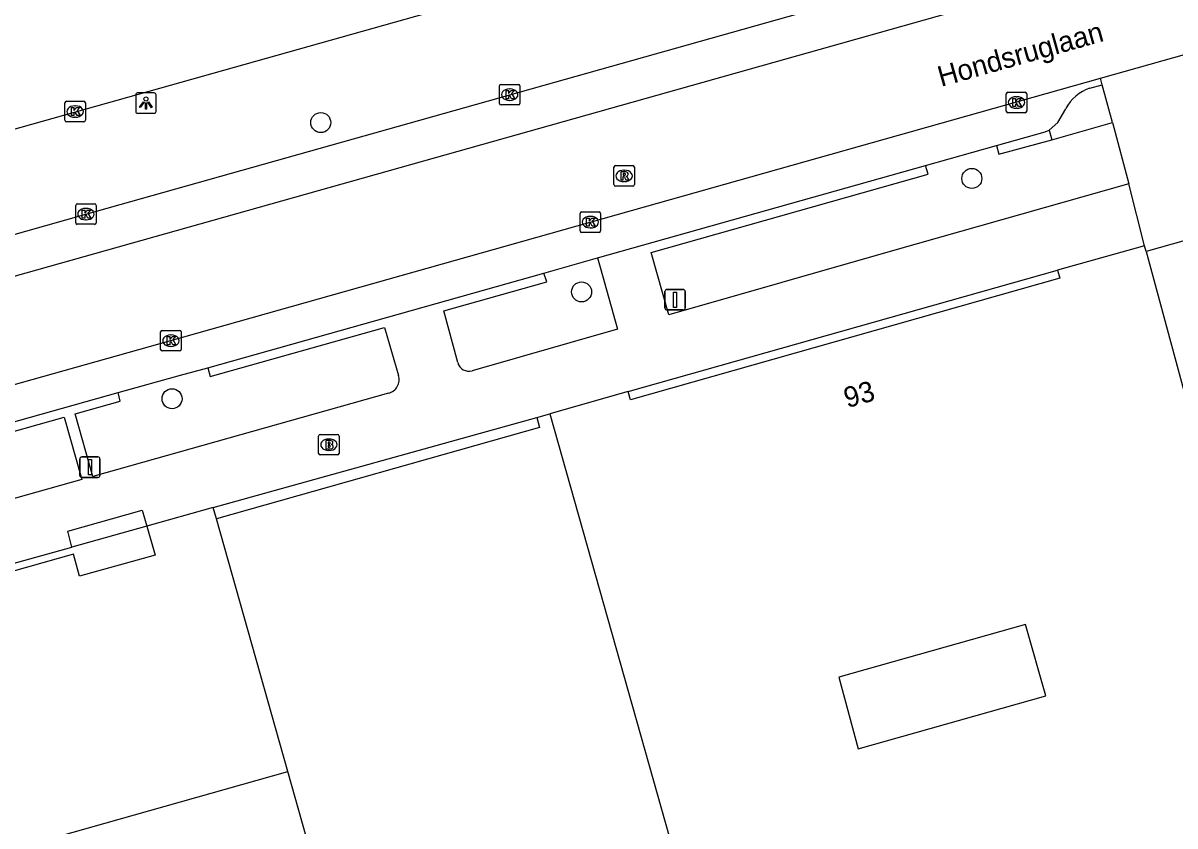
# Model space of a CAD drawing. Extents: x 159689 to 160786, y 387323 to 388339.
# Drawn here: x 159801.3 to 159857.6, y 388169.7 to 388209 of the extents above; entities that cross this region are included whole.
import ezdxf

# ---------------------------------------------------------------- set-up
doc = ezdxf.new("R2010")
doc.units = 0
for name, color, linetype in [('IMGEO_Boom', 7, 'Continuous'), ('IMGEO_Brandkraan', 7, 'Continuous'), ('IMGEO_Kolk', 7, 'Continuous'), ('IMGEO_Lichtpunt', 7, 'Continuous'), ('IMGEO_Openbare_ruimte_label', 7, 'Continuous'), ('IMGEO_Pand', 7, 'Continuous'), ('IMGEO_Pand_nummerreeks', 7, 'Continuous'), ('IMGEO_Parkeervlak_open', 7, 'Continuous'), ('IMGEO_Rijbaan_lokaal_open', 7, 'Continuous'), ('IMGEO_Rijbaan_regionaal_gesloten', 7, 'Continuous'), ('IMGEO_Rioolput', 7, 'Continuous'), ('IMGEO_Verkeersbordpaal', 7, 'Continuous'), ('IMGEO_Voetpad_open', 7, 'Continuous')]:
    doc.layers.add(name, color=color, linetype=linetype)

msp = doc.modelspace()

# ---------------------------------------------------------------- linework, layer by layer
at = {"layer": 'IMGEO_Boom'}
for centre in [(159815.888, 388204.115), (159847.712, 388201.385), (159828.636, 388195.841), (159808.618, 388190.623)]:
    msp.add_circle(centre, 0.489, dxfattribs=at)
at = {"layer": 'IMGEO_Brandkraan'}
for p, q in [((159815.858, 388188.875), (159816.71, 388188.875)), ((159815.783, 388187.949), (159815.783, 388188.801)), ((159816.271, 388188.655), (159816.296, 388188.655)), ((159816.784, 388188.801), (159816.784, 388187.949)), ((159816.71, 388187.875), (159815.858, 388187.875)), ((159816.294, 388188.095), (159816.269, 388188.095))]:
    msp.add_line(p, q, dxfattribs=at)
for points in [[(159815.858, 388188.875), (159816.71, 388188.875)], [(159815.783, 388187.949), (159815.783, 388188.801)], [(159816.131, 388188.575), (159816.131, 388188.175), (159816.344, 388188.175)], [(159816.362, 388188.575), (159816.131, 388188.575)], [(159816.31, 388188.494), (159816.256, 388188.494), (159816.256, 388188.418)], [(159816.256, 388188.418), (159816.309, 388188.418)], [(159816.318, 388188.342), (159816.256, 388188.342), (159816.256, 388188.261)], [(159816.256, 388188.261), (159816.318, 388188.261)], [(159816.784, 388188.801), (159816.784, 388187.949)], [(159816.71, 388187.875), (159815.858, 388187.875)]]:
    msp.add_lwpolyline(points, dxfattribs=at)
for centre, radius, start, end in [((159815.86, 388188.799), 0.0765, 91.552, 178.448), ((159815.86, 388188.799), 0.0765, 91.552, 178.448), ((159816.708, 388188.799), 0.0765, 1.552, 88.448), ((159816.708, 388188.799), 0.0765, 1.552, 88.448), ((159816.311, 388188.456), 0.0379, 267.8285, 90.9355), ((159816.319, 388188.301), 0.0404, 269.8759, 90.5077), ((159816.366, 388188.43), 0.145, 59.4692, 91.5367), ((159816.391, 388188.477), 0.0922, 285.5137, 58.1501), ((159816.396, 388188.285), 0.105, 301.3115, 78.989), ((159815.86, 388187.951), 0.0765, 181.552, 268.448), ((159815.86, 388187.951), 0.0765, 181.552, 268.448), ((159816.35, 388188.426), 0.251, 268.6676, 293.5347), ((159816.708, 388187.951), 0.0765, 271.552, 358.448), ((159816.708, 388187.951), 0.0765, 271.552, 358.448)]:
    msp.add_arc(centre, radius, start, end, dxfattribs=at)
for centre, major_axis, ratio, start_param, end_param in [((159816.27, 388188.375), (-0.387, 0.002), 0.722429, 4.712389, 7.853982), ((159816.295, 388188.375), (-0.39, 0.002), 0.717154, 1.570796, 4.712389)]:
    msp.add_ellipse(centre, major_axis=major_axis, ratio=ratio, start_param=start_param, end_param=end_param, dxfattribs=at)
at = {"layer": 'IMGEO_Kolk'}
for p, q in [((159824.624, 388205.053), (159824.624, 388205.905)), ((159824.699, 388205.979), (159825.551, 388205.979)), ((159825.112, 388205.759), (159825.137, 388205.759)), ((159825.625, 388205.905), (159825.625, 388205.053)), ((159803.456, 388205.153), (159804.308, 388205.153)), ((159825.135, 388205.199), (159825.11, 388205.199)), ((159849.394, 388204.67), (159849.394, 388205.522)), ((159849.469, 388205.596), (159850.321, 388205.596)), ((159849.882, 388205.376), (159849.907, 388205.376)), ((159850.395, 388205.522), (159850.395, 388204.67)), ((159803.381, 388204.227), (159803.381, 388205.079)), ((159803.869, 388204.933), (159803.894, 388204.933)), ((159804.382, 388205.079), (159804.382, 388204.227)), ((159825.551, 388204.979), (159824.699, 388204.979)), ((159850.321, 388204.596), (159849.469, 388204.596)), ((159849.905, 388204.816), (159849.88, 388204.816)), ((159804.308, 388204.153), (159803.456, 388204.153)), ((159803.892, 388204.373), (159803.867, 388204.373)), ((159803.983, 388200.143), (159804.835, 388200.143)), ((159803.908, 388199.217), (159803.908, 388200.069)), ((159804.396, 388199.923), (159804.421, 388199.923)), ((159804.909, 388200.069), (159804.909, 388199.217)), ((159828.563, 388198.824), (159828.563, 388199.676)), ((159828.638, 388199.75), (159829.49, 388199.75)), ((159829.051, 388199.53), (159829.076, 388199.53)), ((159829.564, 388199.676), (159829.564, 388198.824)), ((159804.835, 388199.143), (159803.983, 388199.143)), ((159804.419, 388199.363), (159804.394, 388199.363)), ((159829.074, 388198.97), (159829.049, 388198.97)), ((159829.49, 388198.75), (159828.638, 388198.75)), ((159808.136, 388193.959), (159808.988, 388193.959)), ((159808.061, 388193.033), (159808.061, 388193.885)), ((159808.549, 388193.739), (159808.574, 388193.739)), ((159809.062, 388193.885), (159809.062, 388193.033)), ((159808.988, 388192.959), (159808.136, 388192.959)), ((159808.572, 388193.179), (159808.547, 388193.179))]:
    msp.add_line(p, q, dxfattribs=at)
for points in [[(159824.624, 388205.053), (159824.624, 388205.905)], [(159824.699, 388205.979), (159825.551, 388205.979)], [(159825.625, 388205.905), (159825.625, 388205.053)], [(159803.456, 388205.153), (159804.308, 388205.153)], [(159824.945, 388205.679), (159825.068, 388205.679), (159825.068, 388205.528), (159825.198, 388205.679), (159825.362, 388205.679), (159825.216, 388205.528), (159825.369, 388205.279), (159825.217, 388205.279), (159825.132, 388205.443), (159825.068, 388205.376), (159825.068, 388205.279), (159824.945, 388205.279), (159824.945, 388205.679)], [(159849.394, 388204.67), (159849.394, 388205.522)], [(159849.469, 388205.596), (159850.321, 388205.596)], [(159849.715, 388205.296), (159849.838, 388205.296), (159849.838, 388205.145), (159849.968, 388205.296), (159850.132, 388205.296), (159849.986, 388205.145), (159850.139, 388204.896), (159849.987, 388204.896), (159849.902, 388205.06), (159849.838, 388204.993), (159849.838, 388204.896), (159849.715, 388204.896), (159849.715, 388205.296)], [(159850.395, 388205.522), (159850.395, 388204.67)], [(159803.381, 388204.227), (159803.381, 388205.079)], [(159803.702, 388204.853), (159803.825, 388204.853), (159803.825, 388204.702), (159803.955, 388204.853), (159804.119, 388204.853), (159803.973, 388204.702), (159804.126, 388204.453), (159803.974, 388204.453), (159803.889, 388204.617), (159803.825, 388204.55), (159803.825, 388204.453), (159803.702, 388204.453), (159803.702, 388204.853)], [(159804.382, 388205.079), (159804.382, 388204.227)], [(159825.551, 388204.979), (159824.699, 388204.979)], [(159850.321, 388204.596), (159849.469, 388204.596)], [(159804.308, 388204.153), (159803.456, 388204.153)], [(159803.983, 388200.143), (159804.835, 388200.143)], [(159803.908, 388199.217), (159803.908, 388200.069)], [(159804.229, 388199.843), (159804.352, 388199.843), (159804.352, 388199.692), (159804.482, 388199.843), (159804.646, 388199.843), (159804.5, 388199.692), (159804.653, 388199.443), (159804.501, 388199.443), (159804.416, 388199.607), (159804.352, 388199.54), (159804.352, 388199.443), (159804.229, 388199.443), (159804.229, 388199.843)], [(159804.909, 388200.069), (159804.909, 388199.217)], [(159828.563, 388198.824), (159828.563, 388199.676)], [(159828.638, 388199.75), (159829.49, 388199.75)], [(159829.564, 388199.676), (159829.564, 388198.824)], [(159804.835, 388199.143), (159803.983, 388199.143)], [(159828.884, 388199.45), (159829.007, 388199.45), (159829.007, 388199.299), (159829.137, 388199.45), (159829.301, 388199.45), (159829.155, 388199.299), (159829.308, 388199.05), (159829.156, 388199.05), (159829.071, 388199.214), (159829.007, 388199.147), (159829.007, 388199.05), (159828.884, 388199.05), (159828.884, 388199.45)], [(159829.49, 388198.75), (159828.638, 388198.75)], [(159808.136, 388193.959), (159808.988, 388193.959)], [(159808.061, 388193.033), (159808.061, 388193.885)], [(159808.382, 388193.659), (159808.505, 388193.659), (159808.505, 388193.508), (159808.635, 388193.659), (159808.799, 388193.659), (159808.653, 388193.508), (159808.806, 388193.259), (159808.654, 388193.259), (159808.569, 388193.423), (159808.505, 388193.356), (159808.505, 388193.259), (159808.382, 388193.259), (159808.382, 388193.659)], [(159809.062, 388193.885), (159809.062, 388193.033)], [(159808.988, 388192.959), (159808.136, 388192.959)]]:
    msp.add_lwpolyline(points, dxfattribs=at)
for centre, start, end in [((159824.701, 388205.903), 91.552, 178.448), ((159824.701, 388205.903), 91.552, 178.448), ((159825.549, 388205.903), 1.552, 88.448), ((159825.549, 388205.903), 1.552, 88.448), ((159803.458, 388205.077), 91.552, 178.448), ((159803.458, 388205.077), 91.552, 178.448), ((159804.306, 388205.077), 1.552, 88.448), ((159804.306, 388205.077), 1.552, 88.448), ((159849.471, 388205.52), 91.552, 178.448), ((159849.471, 388205.52), 91.552, 178.448), ((159850.319, 388205.52), 1.552, 88.448), ((159850.319, 388205.52), 1.552, 88.448), ((159824.701, 388205.055), 181.552, 268.448), ((159824.701, 388205.055), 181.552, 268.448), ((159825.549, 388205.055), 271.552, 358.448), ((159825.549, 388205.055), 271.552, 358.448), ((159849.471, 388204.672), 181.552, 268.448), ((159849.471, 388204.672), 181.552, 268.448), ((159850.319, 388204.672), 271.552, 358.448), ((159850.319, 388204.672), 271.552, 358.448), ((159803.458, 388204.229), 181.552, 268.448), ((159803.458, 388204.229), 181.552, 268.448), ((159804.306, 388204.229), 271.552, 358.448), ((159804.306, 388204.229), 271.552, 358.448), ((159803.985, 388200.067), 91.552, 178.448), ((159803.985, 388200.067), 91.552, 178.448), ((159804.833, 388200.067), 1.552, 88.448), ((159804.833, 388200.067), 1.552, 88.448), ((159828.64, 388199.674), 91.552, 178.448), ((159828.64, 388199.674), 91.552, 178.448), ((159829.488, 388199.674), 1.552, 88.448), ((159829.488, 388199.674), 1.552, 88.448), ((159803.985, 388199.219), 181.552, 268.448), ((159803.985, 388199.219), 181.552, 268.448), ((159804.833, 388199.219), 271.552, 358.448), ((159804.833, 388199.219), 271.552, 358.448), ((159828.64, 388198.826), 181.552, 268.448), ((159828.64, 388198.826), 181.552, 268.448), ((159829.488, 388198.826), 271.552, 358.448), ((159829.488, 388198.826), 271.552, 358.448), ((159808.138, 388193.883), 91.552, 178.448), ((159808.138, 388193.883), 91.552, 178.448), ((159808.986, 388193.883), 1.552, 88.448), ((159808.986, 388193.883), 1.552, 88.448), ((159808.138, 388193.035), 181.552, 268.448), ((159808.138, 388193.035), 181.552, 268.448), ((159808.986, 388193.035), 271.552, 358.448), ((159808.986, 388193.035), 271.552, 358.448)]:
    msp.add_arc(centre, 0.0765, start, end, dxfattribs=at)
for centre, major_axis, ratio, start_param, end_param in [((159825.111, 388205.479), (-0.387, 0.002), 0.722429, 4.712389, 7.853982), ((159825.136, 388205.479), (-0.39, 0.002), 0.717154, 1.570796, 4.712389), ((159849.881, 388205.096), (-0.387, 0.002), 0.722429, 4.712389, 7.853982), ((159849.906, 388205.096), (-0.39, 0.002), 0.717154, 1.570796, 4.712389), ((159803.868, 388204.653), (-0.387, 0.002), 0.722429, 4.712389, 7.853982), ((159803.893, 388204.653), (-0.39, 0.002), 0.717154, 1.570796, 4.712389), ((159804.395, 388199.643), (-0.387, 0.002), 0.722429, 4.712389, 7.853982), ((159804.42, 388199.643), (-0.39, 0.002), 0.717154, 1.570796, 4.712389), ((159829.05, 388199.25), (-0.387, 0.002), 0.722429, 4.712389, 7.853982), ((159829.075, 388199.25), (-0.39, 0.002), 0.717154, 1.570796, 4.712389), ((159808.548, 388193.459), (-0.387, 0.002), 0.722429, 4.712389, 7.853982), ((159808.573, 388193.459), (-0.39, 0.002), 0.717154, 1.570796, 4.712389)]:
    msp.add_ellipse(centre, major_axis=major_axis, ratio=ratio, start_param=start_param, end_param=end_param, dxfattribs=at)
at = {"layer": 'IMGEO_Lichtpunt'}
for p, q in [((159806.843, 388205.469), (159806.843, 388204.662)), ((159806.843, 388205.469), (159806.843, 388204.662)), ((159807.745, 388205.564), (159806.937, 388205.564)), ((159807.745, 388205.564), (159806.937, 388205.564)), ((159807.839, 388204.662), (159807.839, 388205.469)), ((159807.839, 388204.662), (159807.839, 388205.469)), ((159806.937, 388204.568), (159807.745, 388204.568)), ((159806.937, 388204.568), (159807.745, 388204.568))]:
    msp.add_line(p, q, dxfattribs=at)
for points in [[(159807.217, 388205.133), (159807.256, 388205.105), (159807.068, 388204.843), (159807.03, 388204.87), (159807.217, 388205.133)], [(159807.319, 388205.085), (159807.366, 388205.085), (159807.366, 388204.763), (159807.319, 388204.763), (159807.319, 388205.085)], [(159807.429, 388205.105), (159807.467, 388205.132), (159807.654, 388204.87), (159807.615, 388204.842), (159807.429, 388205.105)]]:
    msp.add_lwpolyline(points, dxfattribs=at)
msp.add_circle((159807.342, 388205.267), 0.0994, dxfattribs=at)
for centre, start, end in [((159806.937, 388205.469), 90, 180), ((159806.937, 388205.469), 90, 180), ((159807.745, 388205.469), 0, 90), ((159807.745, 388205.469), 0, 90), ((159806.937, 388204.662), 180, 270), ((159806.937, 388204.662), 180, 270), ((159807.745, 388204.662), 270, 0), ((159807.745, 388204.662), 270, 360)]:
    msp.add_arc(centre, 0.0946, start, end, dxfattribs=at)
at = {"layer": 'IMGEO_Pand'}
for points in [[(159860.57, 388199.031), (159856.234, 388197.81)], [(159856.152, 388198.1), (159851.905, 388196.9)], [(159856.234, 388197.81), (159856.152, 388198.1)], [(159856.234, 388197.81), (159861.083, 388179.862), (159866.555, 388159.609)], [(159851.905, 388196.9), (159852.016, 388196.512), (159831.021, 388190.568), (159830.907, 388190.968)], [(159830.907, 388190.968), (159827.079, 388189.886)], [(159826.448, 388189.708), (159826.586, 388189.218), (159810.788, 388184.755)], [(159826.448, 388189.708), (159827.079, 388189.886)], [(159827.079, 388189.886), (159836.153, 388157.77)], [(159810.63, 388185.313), (159807.388, 388184.396)], [(159810.788, 388184.755), (159810.63, 388185.313)], [(159807.388, 388184.396), (159807.786, 388182.987), (159804.103, 388181.946), (159803.796, 388183.031), (159788.159, 388178.613), (159788.043, 388179.024)], [(159814.275, 388172.417), (159810.788, 388184.755)], [(159841.205, 388177.011), (159842.154, 388173.521), (159851.324, 388176.112), (159850.341, 388179.592), (159841.205, 388177.011)], [(159790.158, 388165.594), (159814.275, 388172.417)], [(159819.726, 388153.128), (159814.275, 388172.417)]]:
    msp.add_lwpolyline(points, dxfattribs=at)
at = {"layer": 'IMGEO_Parkeervlak_open'}
for points in [[(159752.583, 388183.497), (159752.167, 388185.012), (159768.684, 388189.645), (159785.592, 388194.317), (159804.409, 388199.642), (159825.126, 388205.478), (159845.859, 388211.321), (159866.616, 388217.142), (159886.436, 388222.745), (159891.938, 388224.314)], [(159845.439, 388202.012), (159848.915, 388202.991)], [(159826.794, 388196.764), (159829.412, 388197.501)], [(159805.984, 388190.92), (159809.024, 388191.774), (159810.361, 388192.138)]]:
    msp.add_lwpolyline(points, dxfattribs=at)
at = {"layer": 'IMGEO_Rijbaan_lokaal_open'}
for points in [[(159895.708, 388223.298), (159752.279, 388182.917)], [(159853.995, 388206.283), (159858.217, 388207.473)], [(159779.983, 388185.443), (159808.558, 388193.46), (159829.06, 388199.251), (159853.995, 388206.283)]]:
    msp.add_lwpolyline(points, dxfattribs=at)
at = {"layer": 'IMGEO_Rijbaan_regionaal_gesloten'}
msp.add_lwpolyline([(159716.247, 388179.993), (159919.6, 388237.172)], dxfattribs=at)
at = {"layer": 'IMGEO_Rioolput'}
for p, q in [((159830.215, 388201.084), (159830.215, 388201.936)), ((159830.29, 388202.01), (159831.142, 388202.01)), ((159830.703, 388201.79), (159830.728, 388201.79)), ((159831.216, 388201.936), (159831.216, 388201.084)), ((159830.726, 388201.23), (159830.701, 388201.23)), ((159831.142, 388201.01), (159830.29, 388201.01))]:
    msp.add_line(p, q, dxfattribs=at)
for points in [[(159830.215, 388201.084), (159830.215, 388201.936)], [(159830.29, 388202.01), (159831.142, 388202.01)], [(159831.216, 388201.936), (159831.216, 388201.084)], [(159830.804, 388201.708), (159830.552, 388201.71), (159830.552, 388201.31)], [(159830.552, 388201.31), (159830.676, 388201.31), (159830.676, 388201.472), (159830.687, 388201.472)], [(159830.73, 388201.629), (159830.676, 388201.629), (159830.676, 388201.548)], [(159830.676, 388201.548), (159830.728, 388201.548)], [(159830.734, 388201.443), (159830.805, 388201.31), (159830.945, 388201.31), (159830.88, 388201.436)], [(159831.142, 388201.01), (159830.29, 388201.01)]]:
    msp.add_lwpolyline(points, dxfattribs=at)
for centre, radius, start, end in [((159830.292, 388201.934), 0.0765, 91.552, 178.448), ((159830.292, 388201.934), 0.0765, 91.552, 178.448), ((159831.14, 388201.934), 0.0765, 1.552, 88.448), ((159831.14, 388201.934), 0.0765, 1.552, 88.448), ((159830.686, 388201.419), 0.0533, 26.0293, 88.6989), ((159830.712, 388201.737), 0.19, 274.7715, 282.9687), ((159830.736, 388201.533), 0.0964, 77.0061, 93.1865), ((159830.75, 388201.59), 0.0378, 276.6634, 79.6772), ((159830.803, 388201.598), 0.109, 350.3612, 89.416), ((159830.801, 388201.598), 0.112, 277.5842, 350.9817), ((159830.785, 388201.383), 0.108, 29.5134, 73.7905), ((159830.292, 388201.086), 0.0765, 181.552, 268.448), ((159830.292, 388201.086), 0.0765, 181.552, 268.448), ((159831.14, 388201.086), 0.0765, 271.552, 358.448), ((159831.14, 388201.086), 0.0765, 271.552, 358.448)]:
    msp.add_arc(centre, radius, start, end, dxfattribs=at)
for centre, major_axis, ratio, start_param, end_param in [((159830.702, 388201.51), (-0.387, 0.002), 0.722429, 4.712389, 7.853982), ((159830.727, 388201.51), (-0.39, 0.002), 0.717154, 1.570796, 4.712389)]:
    msp.add_ellipse(centre, major_axis=major_axis, ratio=ratio, start_param=start_param, end_param=end_param, dxfattribs=at)
at = {"layer": 'IMGEO_Verkeersbordpaal'}
for p, q in [((159832.709, 388195.06), (159832.709, 388195.86)), ((159832.709, 388195.86), (159832.709, 388195.06)), ((159832.809, 388195.96), (159833.599, 388195.96)), ((159833.599, 388195.96), (159832.809, 388195.96)), ((159833.699, 388195.86), (159833.699, 388195.06)), ((159833.699, 388195.06), (159833.699, 388195.86)), ((159833.599, 388194.96), (159832.809, 388194.96)), ((159832.809, 388194.96), (159833.599, 388194.96)), ((159804.207, 388187.777), (159804.997, 388187.777)), ((159804.997, 388187.777), (159804.207, 388187.777)), ((159804.107, 388186.877), (159804.107, 388187.677)), ((159804.107, 388187.677), (159804.107, 388186.877)), ((159805.097, 388187.677), (159805.097, 388186.877)), ((159805.097, 388186.877), (159805.097, 388187.677)), ((159804.997, 388186.777), (159804.207, 388186.777)), ((159804.207, 388186.777), (159804.997, 388186.777))]:
    msp.add_line(p, q, dxfattribs=at)
for points in [[(159833.129, 388195.835), (159833.279, 388195.835), (159833.279, 388195.085), (159833.129, 388195.085), (159833.129, 388195.835)], [(159804.527, 388187.652), (159804.677, 388187.652), (159804.677, 388186.902), (159804.527, 388186.902), (159804.527, 388187.652)]]:
    msp.add_lwpolyline(points, dxfattribs=at)
for centre, start, end in [((159832.809, 388195.86), 90, 180), ((159832.809, 388195.86), 90, 180), ((159833.599, 388195.86), 0, 90), ((159833.599, 388195.86), 360, 90), ((159832.809, 388195.06), 180, 270), ((159832.809, 388195.06), 180, 270), ((159833.599, 388195.06), 270, 0), ((159833.599, 388195.06), 270, 0), ((159804.207, 388187.677), 90, 180), ((159804.207, 388187.677), 90, 180), ((159804.997, 388187.677), 0, 90), ((159804.997, 388187.677), 360, 90), ((159804.207, 388186.877), 180, 270), ((159804.207, 388186.877), 180, 270), ((159804.997, 388186.877), 270, 0), ((159804.997, 388186.877), 270, 0)]:
    msp.add_arc(centre, 0.1, start, end, dxfattribs=at)
at = {"layer": 'IMGEO_Voetpad_open'}
for points in [[(159854.08, 388205.965), (159853.995, 388206.283)], [(159853.481, 388205.795), (159854.08, 388205.965)], [(159854.579, 388204.113), (159854.08, 388205.965)], [(159851.495, 388203.741), (159851.908, 388204.123), (159852.307, 388204.794)], [(159851.615, 388203.279), (159854.579, 388204.113)], [(159854.579, 388204.113), (159855.386, 388201.12)], [(159848.915, 388202.991), (159851.294, 388203.66), (159851.495, 388203.741)], [(159851.495, 388203.741), (159851.615, 388203.279)], [(159848.915, 388202.991), (159849.024, 388202.566), (159851.615, 388203.279)], [(159829.412, 388197.501), (159845.439, 388202.012)], [(159855.386, 388201.12), (159843.946, 388197.88), (159832.893, 388194.727), (159832.037, 388197.77), (159845.578, 388201.596), (159845.439, 388202.012)], [(159856.152, 388198.1), (159855.386, 388201.12)], [(159829.412, 388197.501), (159829.537, 388197.057), (159830.393, 388194.014), (159823.288, 388191.987)], [(159810.361, 388192.138), (159826.794, 388196.764)], [(159822.586, 388192.386), (159821.904, 388194.924), (159826.93, 388196.328), (159826.794, 388196.764)], [(159830.907, 388190.968), (159851.905, 388196.9)], [(159810.361, 388192.138), (159810.488, 388191.713), (159819.005, 388194.105), (159819.69, 388191.76)], [(159791.436, 388186.838), (159805.984, 388190.92)], [(159819.205, 388190.886), (159804.744, 388186.824), (159803.886, 388189.879), (159806.089, 388190.5), (159805.984, 388190.92)], [(159791.436, 388186.838), (159791.55, 388186.398), (159803.344, 388189.726), (159804.201, 388186.672), (159781.381, 388180.261)], [(159810.63, 388185.313), (159826.448, 388189.708)], [(159803.713, 388183.375), (159803.525, 388184.152), (159807.166, 388185.181), (159807.388, 388184.396)], [(159807.388, 388184.396), (159803.713, 388183.375)], [(159788.043, 388179.024), (159803.713, 388183.375)]]:
    msp.add_lwpolyline(points, dxfattribs=at)
for centre, radius, start, end in [((159854.095, 388203.886), 2.006, 107.8308, 153.0737), ((159823.135, 388192.534), 0.568, 195.1098, 285.6645), ((159819.015, 388191.563), 0.703, 285.6663, 16.2802)]:
    msp.add_arc(centre, radius, start, end, dxfattribs=at)

# ---------------------------------------------------------------- texts
at = {"layer": 'IMGEO_Openbare_ruimte_label'}
msp.add_text('Hondsruglaan', height=1, rotation=15.7173, dxfattribs=at).set_placement((159846.208, 388205.856))
at = {"layer": 'IMGEO_Pand_nummerreeks'}
msp.add_text('93', height=1, rotation=15.8079, dxfattribs=at).set_placement((159841.619, 388190.16))

doc.saveas('drawing.dxf')
